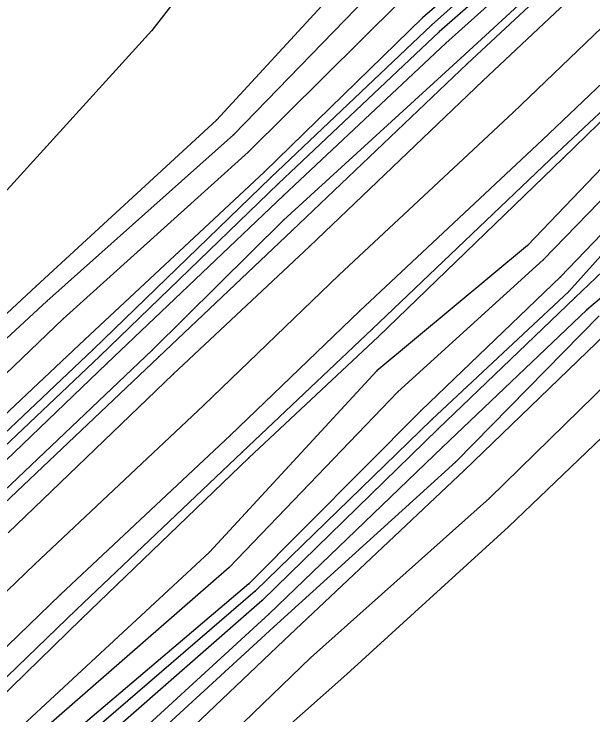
# Model space of a CAD drawing. Extents: x 1419505 to 1434054, y 1956910 to 1968644.
# Drawn here: x 1433438.9 to 1433603.3, y 1967921.4 to 1968120.2 of the extents above; entities that cross this region are included whole.
import ezdxf

# ---------------------------------------------------------------- set-up
doc = ezdxf.new("R2010")
doc.units = 0
for name, color, linetype in [('S_BREAKLINE', 7, 'Continuous'), ('S_DITCHLINE', 7, 'Continuous'), ('S_EDGE_PAVEMENT', 7, 'Continuous'), ('S_GRD_PT_SYM', 7, 'Continuous'), ('S_PAVEMENT_CROWN', 7, 'Continuous'), ('S_RDW_PT_SYM', 7, 'Continuous'), ('S_SHOULDER', 7, 'Continuous')]:
    doc.layers.add(name, color=color, linetype=linetype)

msp = doc.modelspace()

# ---------------------------------------------------------------- linework, layer by layer
at = {"layer": 'S_BREAKLINE'}
for p, q in [((1433512.7438, 1968160.5738), (1433478.1006, 1968115.5329)), ((1433591.0629, 1968150.2672), (1433554.9225, 1968119.1672)), ((1433596.3112, 1968143.2417), (1433561.534, 1968111.9577)), ((1433537.7324, 1968134.9762), (1433496.4168, 1968090.1473)), ((1433596.0792, 1968135.6172), (1433565.7912, 1968107.6734)), ((1433543.2528, 1968129.2848), (1433501.2341, 1968085.969)), ((1433548.3901, 1968123.5685), (1433505.4263, 1968081.0667)), ((1433554.9225, 1968119.1672), (1433509.9256, 1968075.3453)), ((1433478.1006, 1968115.5329), (1433429.8175, 1968062.5675)), ((1433561.534, 1968111.9577), (1433515.448, 1968068.8059)), ((1433565.7912, 1968107.6734), (1433515.411, 1968061.7505)), ((1433621.9409, 1968105.6703), (1433594.8711, 1968079.3546)), ((1433631.2725, 1968103.2351), (1433584.7555, 1968054.574)), ((1433496.4168, 1968090.1473), (1433445.2155, 1968043.0323)), ((1433638.838, 1968088.7632), (1433596.4492, 1968041.5682)), ((1433501.2341, 1968085.969), (1433448.2667, 1968038.776)), ((1433643.7453, 1968083.0458), (1433598.1323, 1968039.773)), ((1433505.4263, 1968081.0667), (1433452.878, 1968033.7267)), ((1433594.8711, 1968079.3546), (1433542.3487, 1968028.6173)), ((1433509.9256, 1968075.3453), (1433459.0324, 1968027.8873)), ((1433645.6034, 1968073.3942), (1433601.5856, 1968036.3228)), ((1433515.448, 1968068.8059), (1433465.3218, 1968021.0768)), ((1433515.411, 1968061.7505), (1433478.1666, 1968024.8541)), ((1433584.7555, 1968054.574), (1433541.9657, 1968018.9727)), ((1433445.2155, 1968043.0323), (1433401.1116, 1968002.2556)), ((1433596.4492, 1968041.5682), (1433557.5627, 1968005.1758)), ((1433598.1323, 1968039.773), (1433559.3138, 1968002.5196)), ((1433448.2667, 1968038.776), (1433404.8098, 1967998.6654)), ((1433601.5856, 1968036.3228), (1433560.5669, 1967997.3983)), ((1433452.878, 1968033.7267), (1433410.4162, 1967993.114)), ((1433605.0558, 1968034.6577), (1433564.3672, 1967993.229)), ((1433607.0239, 1968029.6334), (1433566.7033, 1967990.6969)), ((1433459.0324, 1968027.8873), (1433416.7976, 1967988.1677)), ((1433542.3487, 1968028.6173), (1433505.6014, 1967994.3211)), ((1433478.1666, 1968024.8541), (1433431.2646, 1967980.4192)), ((1433615.3894, 1968023.386), (1433573.9128, 1967982.9394)), ((1433465.3218, 1968021.0768), (1433424.5541, 1967982.0453)), ((1433625.8761, 1968019.3257), (1433579.2951, 1967974.7838)), ((1433541.9657, 1968018.9727), (1433494.4306, 1967967.5844)), ((1433557.5627, 1968005.1758), (1433507.4245, 1967956.5057)), ((1433559.3138, 1968002.5196), (1433509.3656, 1967953.8505)), ((1433560.5669, 1967997.3983), (1433511.3487, 1967950.0822)), ((1433505.6014, 1967994.3211), (1433458.1163, 1967948.6232)), ((1433564.3672, 1967993.229), (1433512.6448, 1967946.257)), ((1433566.7033, 1967990.6969), (1433515.587, 1967942.5008)), ((1433573.9128, 1967982.9394), (1433523.1565, 1967937.5774)), ((1433579.2951, 1967974.7838), (1433533.4122, 1967932.9511)), ((1433494.4306, 1967967.5844), (1433440.1471, 1967917.3051)), ((1433507.4245, 1967956.5057), (1433449.7408, 1967906.9645)), ((1433509.3656, 1967953.8505), (1433451.3629, 1967903.1192)), ((1433511.3487, 1967950.0822), (1433453.989, 1967897.5039)), ((1433458.1163, 1967948.6232), (1433422.053, 1967913.6679)), ((1433512.6448, 1967946.257), (1433457.4923, 1967895.7987)), ((1433515.587, 1967942.5008), (1433464.6037, 1967894.2596)), ((1433523.1565, 1967937.5774), (1433473.5453, 1967890.0524)), ((1433533.4122, 1967932.9511), (1433477.3885, 1967883.4039))]:
    msp.add_line(p, q, dxfattribs=at)
at = {"layer": 'S_DITCHLINE'}
for p, q in [((1433593.15, 1968149.1011), (1433557.4387, 1968117.064)), ((1433593.727, 1968145.2028), (1433559.6618, 1968115.1499)), ((1433557.4387, 1968117.064), (1433511.8448, 1968073.9112)), ((1433559.6618, 1968115.1499), (1433514.0559, 1968072.1621)), ((1433635.0807, 1968097.9158), (1433589.1828, 1968050.4967)), ((1433640.017, 1968093.6495), (1433594.1061, 1968045.6404)), ((1433511.8448, 1968073.9112), (1433461.3795, 1968025.0701)), ((1433514.0559, 1968072.1621), (1433463.2746, 1968023.216)), ((1433589.1828, 1968050.4967), (1433547.9211, 1968013.0993)), ((1433594.1061, 1968045.6404), (1433554.4925, 1968007.792)), ((1433461.3795, 1968025.0701), (1433418.6757, 1967984.6855)), ((1433463.2746, 1968023.216), (1433421.1659, 1967983.2564)), ((1433547.9211, 1968013.0993), (1433500.008, 1967963.2091)), ((1433554.4925, 1968007.792), (1433505.6114, 1967958.5798)), ((1433500.008, 1967963.2091), (1433443.7474, 1967914.1939)), ((1433505.6114, 1967958.5798), (1433448.0356, 1967909.8426))]:
    msp.add_line(p, q, dxfattribs=at)
at = {"layer": 'S_EDGE_PAVEMENT'}
for p, q in [((1433601.6176, 1968129.1108), (1433572.0226, 1968101.266)), ((1433616.6835, 1968110.9726), (1433588.9637, 1968084.5379)), ((1433572.0226, 1968101.266), (1433522.7815, 1968054.288)), ((1433588.9637, 1968084.5379), (1433537.0064, 1968035.9388)), ((1433522.7815, 1968054.288), (1433484.137, 1968018.0306)), ((1433537.0064, 1968035.9388), (1433500.304, 1968000.6425)), ((1433484.137, 1968018.0306), (1433437.3099, 1967973.0727)), ((1433500.304, 1968000.6425), (1433452.1559, 1967955.5666)), ((1433452.1559, 1967955.5666), (1433416.3736, 1967921.1714))]:
    msp.add_line(p, q, dxfattribs=at)
at = {"layer": 'S_GRD_PT_SYM'}
for points in [[(1433554.9225, 1968119.1672), (1433554.9225, 1968119.2172), (1433554.9225, 1968119.1672), (1433554.8725, 1968119.1672), (1433554.9225, 1968119.1672), (1433554.9225, 1968119.1172), (1433554.9225, 1968119.1672), (1433554.9725, 1968119.1672)], [(1433557.4387, 1968117.064), (1433557.4387, 1968117.114), (1433557.4387, 1968117.064), (1433557.3887, 1968117.064), (1433557.4387, 1968117.064), (1433557.4387, 1968117.014), (1433557.4387, 1968117.064), (1433557.4887, 1968117.064)], [(1433478.1006, 1968115.5329), (1433478.1006, 1968115.5829), (1433478.1006, 1968115.5329), (1433478.0506, 1968115.5329), (1433478.1006, 1968115.5329), (1433478.1006, 1968115.4829), (1433478.1006, 1968115.5329), (1433478.1506, 1968115.5329)], [(1433559.6618, 1968115.1499), (1433559.6618, 1968115.1999), (1433559.6618, 1968115.1499), (1433559.6118, 1968115.1499), (1433559.6618, 1968115.1499), (1433559.6618, 1968115.0999), (1433559.6618, 1968115.1499), (1433559.7118, 1968115.1499)], [(1433561.534, 1968111.9577), (1433561.534, 1968112.0077), (1433561.534, 1968111.9577), (1433561.484, 1968111.9577), (1433561.534, 1968111.9577), (1433561.534, 1968111.9077), (1433561.534, 1968111.9577), (1433561.584, 1968111.9577)], [(1433565.7912, 1968107.6734), (1433565.7912, 1968107.7234), (1433565.7912, 1968107.6734), (1433565.7412, 1968107.6734), (1433565.7912, 1968107.6734), (1433565.7912, 1968107.6234), (1433565.7912, 1968107.6734), (1433565.8412, 1968107.6734)], [(1433496.4168, 1968090.1473), (1433496.4168, 1968090.1973), (1433496.4168, 1968090.1473), (1433496.3668, 1968090.1473), (1433496.4168, 1968090.1473), (1433496.4168, 1968090.0973), (1433496.4168, 1968090.1473), (1433496.4668, 1968090.1473)], [(1433501.2341, 1968085.969), (1433501.2341, 1968086.019), (1433501.2341, 1968085.969), (1433501.1841, 1968085.969), (1433501.2341, 1968085.969), (1433501.2341, 1968085.919), (1433501.2341, 1968085.969), (1433501.2841, 1968085.969)], [(1433505.4263, 1968081.0667), (1433505.4263, 1968081.1167), (1433505.4263, 1968081.0667), (1433505.3763, 1968081.0667), (1433505.4263, 1968081.0667), (1433505.4263, 1968081.0167), (1433505.4263, 1968081.0667), (1433505.4763, 1968081.0667)], [(1433594.8711, 1968079.3546), (1433594.8711, 1968079.4046), (1433594.8711, 1968079.3546), (1433594.8211, 1968079.3546), (1433594.8711, 1968079.3546), (1433594.8711, 1968079.3046), (1433594.8711, 1968079.3546), (1433594.9211, 1968079.3546)], [(1433509.9256, 1968075.3453), (1433509.9256, 1968075.3953), (1433509.9256, 1968075.3453), (1433509.8756, 1968075.3453), (1433509.9256, 1968075.3453), (1433509.9256, 1968075.2953), (1433509.9256, 1968075.3453), (1433509.9756, 1968075.3453)], [(1433511.8448, 1968073.9112), (1433511.8448, 1968073.9612), (1433511.8448, 1968073.9112), (1433511.7948, 1968073.9112), (1433511.8448, 1968073.9112), (1433511.8448, 1968073.8612), (1433511.8448, 1968073.9112), (1433511.8948, 1968073.9112)], [(1433514.0559, 1968072.1621), (1433514.0559, 1968072.2121), (1433514.0559, 1968072.1621), (1433514.0059, 1968072.1621), (1433514.0559, 1968072.1621), (1433514.0559, 1968072.1121), (1433514.0559, 1968072.1621), (1433514.1059, 1968072.1621)], [(1433515.448, 1968068.8059), (1433515.448, 1968068.8559), (1433515.448, 1968068.8059), (1433515.398, 1968068.8059), (1433515.448, 1968068.8059), (1433515.448, 1968068.7559), (1433515.448, 1968068.8059), (1433515.498, 1968068.8059)], [(1433515.411, 1968061.7505), (1433515.411, 1968061.8005), (1433515.411, 1968061.7505), (1433515.361, 1968061.7505), (1433515.411, 1968061.7505), (1433515.411, 1968061.7005), (1433515.411, 1968061.7505), (1433515.461, 1968061.7505)], [(1433584.7555, 1968054.574), (1433584.7555, 1968054.624), (1433584.7555, 1968054.574), (1433584.7055, 1968054.574), (1433584.7555, 1968054.574), (1433584.7555, 1968054.524), (1433584.7555, 1968054.574), (1433584.8055, 1968054.574)], [(1433589.1828, 1968050.4967), (1433589.1828, 1968050.5467), (1433589.1828, 1968050.4967), (1433589.1328, 1968050.4967), (1433589.1828, 1968050.4967), (1433589.1828, 1968050.4467), (1433589.1828, 1968050.4967), (1433589.2328, 1968050.4967)], [(1433594.1061, 1968045.6404), (1433594.1061, 1968045.6904), (1433594.1061, 1968045.6404), (1433594.0561, 1968045.6404), (1433594.1061, 1968045.6404), (1433594.1061, 1968045.5904), (1433594.1061, 1968045.6404), (1433594.1561, 1968045.6404)], [(1433445.2155, 1968043.0323), (1433445.2155, 1968043.0823), (1433445.2155, 1968043.0323), (1433445.1655, 1968043.0323), (1433445.2155, 1968043.0323), (1433445.2155, 1968042.9823), (1433445.2155, 1968043.0323), (1433445.2655, 1968043.0323)], [(1433596.4492, 1968041.5682), (1433596.4492, 1968041.6182), (1433596.4492, 1968041.5682), (1433596.3992, 1968041.5682), (1433596.4492, 1968041.5682), (1433596.4492, 1968041.5182), (1433596.4492, 1968041.5682), (1433596.4992, 1968041.5682)], [(1433598.1323, 1968039.773), (1433598.1323, 1968039.823), (1433598.1323, 1968039.773), (1433598.0823, 1968039.773), (1433598.1323, 1968039.773), (1433598.1323, 1968039.723), (1433598.1323, 1968039.773), (1433598.1823, 1968039.773)], [(1433448.2667, 1968038.776), (1433448.2667, 1968038.826), (1433448.2667, 1968038.776), (1433448.2167, 1968038.776), (1433448.2667, 1968038.776), (1433448.2667, 1968038.726), (1433448.2667, 1968038.776), (1433448.3167, 1968038.776)], [(1433601.5856, 1968036.3228), (1433601.5856, 1968036.3728), (1433601.5856, 1968036.3228), (1433601.5356, 1968036.3228), (1433601.5856, 1968036.3228), (1433601.5856, 1968036.2728), (1433601.5856, 1968036.3228), (1433601.6356, 1968036.3228)], [(1433452.878, 1968033.7267), (1433452.878, 1968033.7767), (1433452.878, 1968033.7267), (1433452.828, 1968033.7267), (1433452.878, 1968033.7267), (1433452.878, 1968033.6767), (1433452.878, 1968033.7267), (1433452.928, 1968033.7267)], [(1433459.0324, 1968027.8873), (1433459.0324, 1968027.9373), (1433459.0324, 1968027.8873), (1433458.9824, 1968027.8873), (1433459.0324, 1968027.8873), (1433459.0324, 1968027.8373), (1433459.0324, 1968027.8873), (1433459.0824, 1968027.8873)], [(1433542.3487, 1968028.6173), (1433542.3487, 1968028.6673), (1433542.3487, 1968028.6173), (1433542.2987, 1968028.6173), (1433542.3487, 1968028.6173), (1433542.3487, 1968028.5673), (1433542.3487, 1968028.6173), (1433542.3987, 1968028.6173)], [(1433461.3795, 1968025.0701), (1433461.3795, 1968025.1201), (1433461.3795, 1968025.0701), (1433461.3295, 1968025.0701), (1433461.3795, 1968025.0701), (1433461.3795, 1968025.0201), (1433461.3795, 1968025.0701), (1433461.4295, 1968025.0701)], [(1433463.2746, 1968023.216), (1433463.2746, 1968023.266), (1433463.2746, 1968023.216), (1433463.2246, 1968023.216), (1433463.2746, 1968023.216), (1433463.2746, 1968023.166), (1433463.2746, 1968023.216), (1433463.3246, 1968023.216)], [(1433478.1666, 1968024.8541), (1433478.1666, 1968024.9041), (1433478.1666, 1968024.8541), (1433478.1166, 1968024.8541), (1433478.1666, 1968024.8541), (1433478.1666, 1968024.8041), (1433478.1666, 1968024.8541), (1433478.2166, 1968024.8541)], [(1433465.3218, 1968021.0768), (1433465.3218, 1968021.1268), (1433465.3218, 1968021.0768), (1433465.2718, 1968021.0768), (1433465.3218, 1968021.0768), (1433465.3218, 1968021.0268), (1433465.3218, 1968021.0768), (1433465.3718, 1968021.0768)], [(1433541.9657, 1968018.9727), (1433541.9657, 1968019.0227), (1433541.9657, 1968018.9727), (1433541.9157, 1968018.9727), (1433541.9657, 1968018.9727), (1433541.9657, 1968018.9227), (1433541.9657, 1968018.9727), (1433542.0157, 1968018.9727)], [(1433547.9211, 1968013.0993), (1433547.9211, 1968013.1493), (1433547.9211, 1968013.0993), (1433547.8711, 1968013.0993), (1433547.9211, 1968013.0993), (1433547.9211, 1968013.0493), (1433547.9211, 1968013.0993), (1433547.9711, 1968013.0993)], [(1433554.4925, 1968007.792), (1433554.4925, 1968007.842), (1433554.4925, 1968007.792), (1433554.4425, 1968007.792), (1433554.4925, 1968007.792), (1433554.4925, 1968007.742), (1433554.4925, 1968007.792), (1433554.5425, 1968007.792)], [(1433557.5627, 1968005.1758), (1433557.5627, 1968005.2258), (1433557.5627, 1968005.1758), (1433557.5127, 1968005.1758), (1433557.5627, 1968005.1758), (1433557.5627, 1968005.1258), (1433557.5627, 1968005.1758), (1433557.6127, 1968005.1758)], [(1433559.3138, 1968002.5196), (1433559.3138, 1968002.5696), (1433559.3138, 1968002.5196), (1433559.2638, 1968002.5196), (1433559.3138, 1968002.5196), (1433559.3138, 1968002.4696), (1433559.3138, 1968002.5196), (1433559.3638, 1968002.5196)], [(1433560.5669, 1967997.3983), (1433560.5669, 1967997.4483), (1433560.5669, 1967997.3983), (1433560.5169, 1967997.3983), (1433560.5669, 1967997.3983), (1433560.5669, 1967997.3483), (1433560.5669, 1967997.3983), (1433560.6169, 1967997.3983)], [(1433505.6014, 1967994.3211), (1433505.6014, 1967994.3711), (1433505.6014, 1967994.3211), (1433505.5514, 1967994.3211), (1433505.6014, 1967994.3211), (1433505.6014, 1967994.2711), (1433505.6014, 1967994.3211), (1433505.6514, 1967994.3211)], [(1433564.3672, 1967993.229), (1433564.3672, 1967993.279), (1433564.3672, 1967993.229), (1433564.3172, 1967993.229), (1433564.3672, 1967993.229), (1433564.3672, 1967993.179), (1433564.3672, 1967993.229), (1433564.4172, 1967993.229)], [(1433566.7033, 1967990.6969), (1433566.7033, 1967990.7469), (1433566.7033, 1967990.6969), (1433566.6533, 1967990.6969), (1433566.7033, 1967990.6969), (1433566.7033, 1967990.6469), (1433566.7033, 1967990.6969), (1433566.7533, 1967990.6969)], [(1433573.9128, 1967982.9394), (1433573.9128, 1967982.9894), (1433573.9128, 1967982.9394), (1433573.8628, 1967982.9394), (1433573.9128, 1967982.9394), (1433573.9128, 1967982.8894), (1433573.9128, 1967982.9394), (1433573.9628, 1967982.9394)], [(1433579.2951, 1967974.7838), (1433579.2951, 1967974.8338), (1433579.2951, 1967974.7838), (1433579.2451, 1967974.7838), (1433579.2951, 1967974.7838), (1433579.2951, 1967974.7338), (1433579.2951, 1967974.7838), (1433579.3451, 1967974.7838)], [(1433494.4306, 1967967.5844), (1433494.4306, 1967967.6344), (1433494.4306, 1967967.5844), (1433494.3806, 1967967.5844), (1433494.4306, 1967967.5844), (1433494.4306, 1967967.5344), (1433494.4306, 1967967.5844), (1433494.4806, 1967967.5844)], [(1433500.008, 1967963.2091), (1433500.008, 1967963.2591), (1433500.008, 1967963.2091), (1433499.958, 1967963.2091), (1433500.008, 1967963.2091), (1433500.008, 1967963.1591), (1433500.008, 1967963.2091), (1433500.058, 1967963.2091)], [(1433505.6114, 1967958.5798), (1433505.6114, 1967958.6298), (1433505.6114, 1967958.5798), (1433505.5614, 1967958.5798), (1433505.6114, 1967958.5798), (1433505.6114, 1967958.5298), (1433505.6114, 1967958.5798), (1433505.6614, 1967958.5798)], [(1433507.4245, 1967956.5057), (1433507.4245, 1967956.5557), (1433507.4245, 1967956.5057), (1433507.3745, 1967956.5057), (1433507.4245, 1967956.5057), (1433507.4245, 1967956.4557), (1433507.4245, 1967956.5057), (1433507.4745, 1967956.5057)], [(1433509.3656, 1967953.8505), (1433509.3656, 1967953.9005), (1433509.3656, 1967953.8505), (1433509.3156, 1967953.8505), (1433509.3656, 1967953.8505), (1433509.3656, 1967953.8005), (1433509.3656, 1967953.8505), (1433509.4156, 1967953.8505)], [(1433511.3487, 1967950.0822), (1433511.3487, 1967950.1322), (1433511.3487, 1967950.0822), (1433511.2987, 1967950.0822), (1433511.3487, 1967950.0822), (1433511.3487, 1967950.0322), (1433511.3487, 1967950.0822), (1433511.3987, 1967950.0822)], [(1433458.1163, 1967948.6232), (1433458.1163, 1967948.6732), (1433458.1163, 1967948.6232), (1433458.0663, 1967948.6232), (1433458.1163, 1967948.6232), (1433458.1163, 1967948.5732), (1433458.1163, 1967948.6232), (1433458.1663, 1967948.6232)], [(1433512.6448, 1967946.257), (1433512.6448, 1967946.307), (1433512.6448, 1967946.257), (1433512.5948, 1967946.257), (1433512.6448, 1967946.257), (1433512.6448, 1967946.207), (1433512.6448, 1967946.257), (1433512.6948, 1967946.257)], [(1433515.587, 1967942.5008), (1433515.587, 1967942.5508), (1433515.587, 1967942.5008), (1433515.537, 1967942.5008), (1433515.587, 1967942.5008), (1433515.587, 1967942.4508), (1433515.587, 1967942.5008), (1433515.637, 1967942.5008)], [(1433523.1565, 1967937.5774), (1433523.1565, 1967937.6274), (1433523.1565, 1967937.5774), (1433523.1065, 1967937.5774), (1433523.1565, 1967937.5774), (1433523.1565, 1967937.5274), (1433523.1565, 1967937.5774), (1433523.2065, 1967937.5774)], [(1433533.4122, 1967932.9511), (1433533.4122, 1967933.0011), (1433533.4122, 1967932.9511), (1433533.3622, 1967932.9511), (1433533.4122, 1967932.9511), (1433533.4122, 1967932.9011), (1433533.4122, 1967932.9511), (1433533.4622, 1967932.9511)]]:
    msp.add_lwpolyline(points, dxfattribs=at)
at = {"layer": 'S_PAVEMENT_CROWN'}
for p, q in [((1433609.2701, 1968119.7982), (1433580.6442, 1968092.2594)), ((1433580.6442, 1968092.2594), (1433531.218, 1968046.2465)), ((1433531.218, 1968046.2465), (1433492.6995, 1968009.1701)), ((1433492.6995, 1968009.1701), (1433444.8374, 1967964.1652)), ((1433444.8374, 1967964.1652), (1433408.6731, 1967929.8999))]:
    msp.add_line(p, q, dxfattribs=at)
at = {"layer": 'S_RDW_PT_SYM'}
for points in [[(1433567.6364, 1968106.1513), (1433567.6364, 1968106.2013), (1433567.6364, 1968106.1513), (1433567.5864, 1968106.1513), (1433567.6364, 1968106.1513), (1433567.6364, 1968106.1013), (1433567.6364, 1968106.1513), (1433567.6864, 1968106.1513)], [(1433572.0226, 1968101.266), (1433572.0226, 1968101.316), (1433572.0226, 1968101.266), (1433571.9726, 1968101.266), (1433572.0226, 1968101.266), (1433572.0226, 1968101.216), (1433572.0226, 1968101.266), (1433572.0726, 1968101.266)], [(1433580.6442, 1968092.2594), (1433580.6442, 1968092.3094), (1433580.6442, 1968092.2594), (1433580.5942, 1968092.2594), (1433580.6442, 1968092.2594), (1433580.6442, 1968092.2094), (1433580.6442, 1968092.2594), (1433580.6942, 1968092.2594)], [(1433588.9637, 1968084.5379), (1433588.9637, 1968084.5879), (1433588.9637, 1968084.5379), (1433588.9137, 1968084.5379), (1433588.9637, 1968084.5379), (1433588.9637, 1968084.4879), (1433588.9637, 1968084.5379), (1433589.0137, 1968084.5379)], [(1433593.148, 1968080.8447), (1433593.148, 1968080.8947), (1433593.148, 1968080.8447), (1433593.098, 1968080.8447), (1433593.148, 1968080.8447), (1433593.148, 1968080.7947), (1433593.148, 1968080.8447), (1433593.198, 1968080.8447)], [(1433517.8912, 1968058.8583), (1433517.8912, 1968058.9083), (1433517.8912, 1968058.8583), (1433517.8412, 1968058.8583), (1433517.8912, 1968058.8583), (1433517.8912, 1968058.8083), (1433517.8912, 1968058.8583), (1433517.9412, 1968058.8583)], [(1433522.7815, 1968054.288), (1433522.7815, 1968054.338), (1433522.7815, 1968054.288), (1433522.7315, 1968054.288), (1433522.7815, 1968054.288), (1433522.7815, 1968054.238), (1433522.7815, 1968054.288), (1433522.8315, 1968054.288)], [(1433531.218, 1968046.2465), (1433531.218, 1968046.2965), (1433531.218, 1968046.2465), (1433531.168, 1968046.2465), (1433531.218, 1968046.2465), (1433531.218, 1968046.1965), (1433531.218, 1968046.2465), (1433531.268, 1968046.2465)], [(1433537.0064, 1968035.9388), (1433537.0064, 1968035.9888), (1433537.0064, 1968035.9388), (1433536.9564, 1968035.9388), (1433537.0064, 1968035.9388), (1433537.0064, 1968035.8888), (1433537.0064, 1968035.9388), (1433537.0564, 1968035.9388)], [(1433540.6326, 1968030.7995), (1433540.6326, 1968030.8495), (1433540.6326, 1968030.7995), (1433540.5826, 1968030.7995), (1433540.6326, 1968030.7995), (1433540.6326, 1968030.7495), (1433540.6326, 1968030.7995), (1433540.6826, 1968030.7995)], [(1433479.9157, 1968022.908), (1433479.9157, 1968022.958), (1433479.9157, 1968022.908), (1433479.8657, 1968022.908), (1433479.9157, 1968022.908), (1433479.9157, 1968022.858), (1433479.9157, 1968022.908), (1433479.9657, 1968022.908)], [(1433484.137, 1968018.0306), (1433484.137, 1968018.0806), (1433484.137, 1968018.0306), (1433484.087, 1968018.0306), (1433484.137, 1968018.0306), (1433484.137, 1968017.9806), (1433484.137, 1968018.0306), (1433484.187, 1968018.0306)], [(1433492.6995, 1968009.1701), (1433492.6995, 1968009.2201), (1433492.6995, 1968009.1701), (1433492.6495, 1968009.1701), (1433492.6995, 1968009.1701), (1433492.6995, 1968009.1201), (1433492.6995, 1968009.1701), (1433492.7495, 1968009.1701)], [(1433500.304, 1968000.6425), (1433500.304, 1968000.6925), (1433500.304, 1968000.6425), (1433500.254, 1968000.6425), (1433500.304, 1968000.6425), (1433500.304, 1968000.5925), (1433500.304, 1968000.6425), (1433500.354, 1968000.6425)], [(1433503.7522, 1967995.9872), (1433503.7522, 1967996.0372), (1433503.7522, 1967995.9872), (1433503.7022, 1967995.9872), (1433503.7522, 1967995.9872), (1433503.7522, 1967995.9372), (1433503.7522, 1967995.9872), (1433503.8022, 1967995.9872)], [(1433444.8374, 1967964.1652), (1433444.8374, 1967964.2152), (1433444.8374, 1967964.1652), (1433444.7874, 1967964.1652), (1433444.8374, 1967964.1652), (1433444.8374, 1967964.1152), (1433444.8374, 1967964.1652), (1433444.8874, 1967964.1652)], [(1433452.1559, 1967955.5666), (1433452.1559, 1967955.6166), (1433452.1559, 1967955.5666), (1433452.1059, 1967955.5666), (1433452.1559, 1967955.5666), (1433452.1559, 1967955.5166), (1433452.1559, 1967955.5666), (1433452.2059, 1967955.5666)], [(1433456.7062, 1967951.3033), (1433456.7062, 1967951.3533), (1433456.7062, 1967951.3033), (1433456.6562, 1967951.3033), (1433456.7062, 1967951.3033), (1433456.7062, 1967951.2533), (1433456.7062, 1967951.3033), (1433456.7562, 1967951.3033)]]:
    msp.add_lwpolyline(points, dxfattribs=at)
at = {"layer": 'S_SHOULDER'}
for p, q in [((1433597.6573, 1968134.1521), (1433567.6364, 1968106.1513)), ((1433620.9758, 1968106.9564), (1433593.148, 1968080.8447)), ((1433567.6364, 1968106.1513), (1433517.8912, 1968058.8583)), ((1433593.148, 1968080.8447), (1433540.6326, 1968030.7995)), ((1433517.8912, 1968058.8583), (1433479.9157, 1968022.908)), ((1433540.6326, 1968030.7995), (1433503.7522, 1967995.9872)), ((1433479.9157, 1968022.908), (1433432.8197, 1967978.2391)), ((1433503.7522, 1967995.9872), (1433456.7062, 1967951.3033)), ((1433456.7062, 1967951.3033), (1433419.8198, 1967915.858))]:
    msp.add_line(p, q, dxfattribs=at)

doc.saveas('drawing.dxf')
